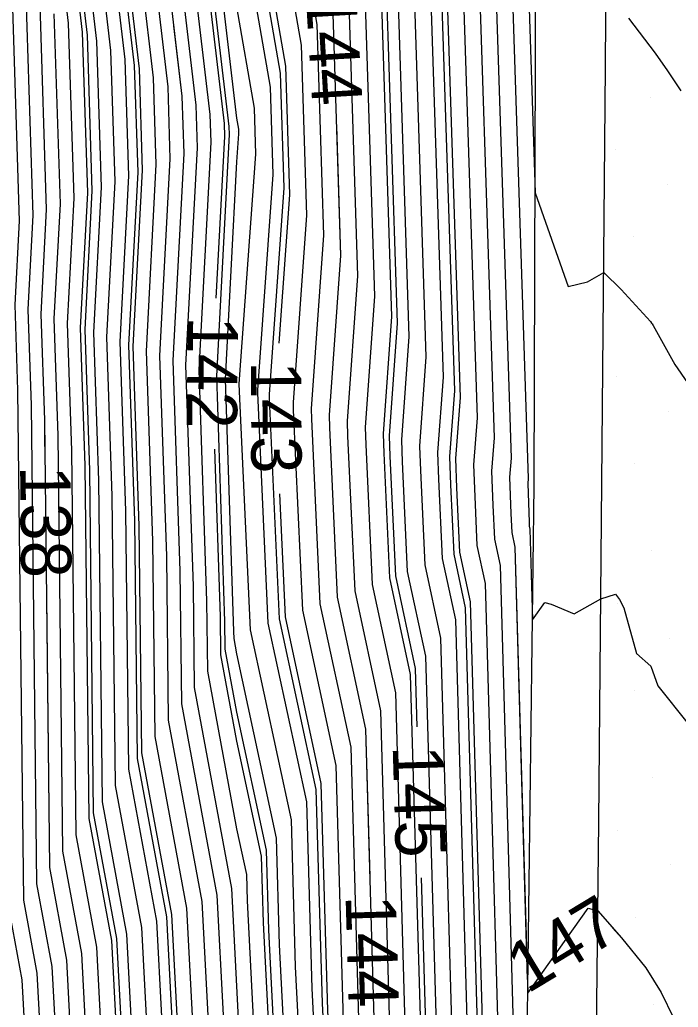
# Model space of a CAD drawing. Extents: x 2354170 to 2357230, y 866100 to 868290.
# Drawn here: x 2355311.35 to 2355337.51, y 867105.21 to 867144.45 of the extents above; entities that cross this region are included whole.
import ezdxf

# ---------------------------------------------------------------- set-up
doc = ezdxf.new("R2010")
doc.units = 0
for name, color, linetype in [('Default', 7, 'Continuous'), ('DTM Contours Major', 7, 'Continuous'), ('DTM Contours Major Text', 7, 'Continuous'), ('DTM Contours Minor', 7, 'Continuous'), ('DTM Contours Minor Text', 7, 'Continuous'), ('Exist DTM QL2 LIDAR Elevation Point', 7, 'Continuous'), ('Exist DTM Scan Elevation Point', 7, 'Continuous'), ('Exist Roads EOP', 7, 'Continuous'), ('PH Exist DTM Breakline', 7, 'Continuous')]:
    doc.layers.add(name, color=color, linetype=linetype)

msp = doc.modelspace()

# ---------------------------------------------------------------- linework, layer by layer
at = {"layer": 'Default'}
for points in [[(2355319.157, 867133.385), (2355319.495, 867139.815), (2355319.479, 867140.332), (2355318.359, 867149.844), (2355319.825, 867159.885), (2355319.814, 867160.228), (2355319.169, 867170.511), (2355319.853, 867180), (2355319.852, 867180.009), (2355319.737, 867189.835), (2355319.719, 867190.348), (2355318.448, 867200.993), (2355317.813, 867209.952), (2355317.605, 867218.359), (2355317.35, 867222.798), (2355317.781, 867230.956), (2355317.499, 867233.02)], [(2355321.656, 867131.6), (2355322.083, 867137.5), (2355321.916, 867142.607), (2355320.582, 867150.314), (2355322.23, 867159.239), (2355322.207, 867160.012), (2355321.643, 867168.613), (2355321.482, 867172.5), (2355322.032, 867181.71), (2355321.948, 867190.011), (2355321.93, 867190.488), (2355320.867, 867199.494), (2355320.149, 867209.768), (2355320.138, 867210.185), (2355319.975, 867216.457), (2355319.889, 867219.953), (2355319.88, 867220.114), (2355319.975, 867221.923), (2355320.35, 867229.798), (2355320.345, 867229.988), (2355320.195, 867231.165)], [(2355312.348, 867127.488), (2355312.337, 867128.535), (2355312.195, 867132.758), (2355312.413, 867136.912), (2355312.153, 867145.05), (2355311.671, 867149.147), (2355312.303, 867153.472), (2355311.723, 867171.046), (2355311.457, 867175.279), (2355311.739, 867179.185), (2355311.718, 867179.774), (2355311.671, 867183.818), (2355311.048, 867201.722), (2355310.528, 867206.076), (2355310.268, 867209.74), (2355310.183, 867213.178), (2355309.373, 867227.297)], [(2355327.491, 867098.287), (2355327.412, 867099.843), (2355326.88, 867118.434), (2355326.054, 867122.272), (2355325.828, 867127.225), (2355325.801, 867128.001), (2355326.138, 867132.667), (2355325.651, 867147.599), (2355324.816, 867152.418), (2355325.847, 867157.999), (2355325.787, 867160.01), (2355325.432, 867165.433), (2355324.904, 867178.153), (2355325.277, 867184.388), (2355325.22, 867190.007), (2355325.174, 867191.277), (2355324.449, 867197.409), (2355324.414, 867197.918)], [(2355327.42, 867185.823), (2355327.186, 867181.921), (2355327.957, 867163.313), (2355328.174, 867160.009), (2355328.259, 867157.172), (2355327.64, 867153.821), (2355328.141, 867150.927), (2355328.842, 867129.445), (2355328.666, 867127.011), (2355328.707, 867125.854), (2355328.823, 867123.301), (2355329.249, 867121.323), (2355329.964, 867096.354), (2355330.029, 867095.073), (2355330.066, 867093.896), (2355330.073, 867093.742), (2355330.12, 867092.652), (2355330.428, 867086.041)], [(2355318.5, 867083.553), (2355318.338, 867087.387), (2355318.094, 867091.884), (2355317.815, 867100.406), (2355317.811, 867100.824), (2355317.39, 867108.89), (2355316.199, 867115.318), (2355316.097, 867124.339), (2355315.858, 867131.465), (2355316.226, 867138.476), (2355316.098, 867142.51), (2355315.273, 867149.522), (2355316.353, 867156.925), (2355316.079, 867165.221), (2355315.61, 867172.711), (2355316.108, 867179.624), (2355316.098, 867179.9), (2355316.059, 867183.238)], [(2355317.692, 867055.498), (2355317.277, 867060.748), (2355316.792, 867067.898), (2355316.641, 867070.696), (2355316.385, 867077.502), (2355316.119, 867083.829), (2355315.545, 867094.423), (2355315.333, 867100.859), (2355315.325, 867101.757), (2355315.007, 867107.856), (2355314.107, 867112.716), (2355313.948, 867126.737), (2355313.765, 867132.204), (2355314.047, 867137.582), (2355313.844, 867143.961), (2355313.215, 867149.308), (2355314.039, 867154.952), (2355314.029, 867155.229)], [(2355331.253, 867155.088), (2355331.825, 867137.57), (2355333.136, 867133.859), (2355333.907, 867134.036), (2355334.552, 867134.414), (2355335.246, 867133.738), (2355336.411, 867132.459), (2355336.456, 867132.399), (2355336.475, 867132.37), (2355336.513, 867132.307), (2355337.385, 867130.751), (2355337.88, 867130.019)], [(2355330.631, 867154.256), (2355331.545, 867126.222), (2355331.531, 867126.022), (2355331.585, 867124.484), (2355331.592, 867124.331), (2355331.617, 867124.212), (2355331.721, 867120.606), (2355332.208, 867121.294), (2355332.461, 867121.23), (2355333.379, 867120.848), (2355334.437, 867121.437), (2355335.015, 867121.627), (2355335.185, 867121.416), (2355335.356, 867121.082), (2355335.861, 867119.262), (2355336.425, 867118.758), (2355336.705, 867117.984), (2355337.905, 867116.466)], [(2355330.008, 867153.424), (2355330.87, 867127.028), (2355330.815, 867126.269), (2355330.865, 867124.827), (2355330.9, 867124.073), (2355331.025, 867123.49), (2355331.533, 867105.763), (2355333.929, 867109.145), (2355334.318, 867109.046), (2355335.256, 867107.967), (2355336.231, 867106.77), (2355336.84, 867105.793), (2355337.321, 867104.793)], [(2355310.547, 867152.588), (2355310.567, 867151.992), (2355310.128, 867148.986), (2355310.463, 867146.139), (2355310.779, 867136.242), (2355310.625, 867133.312), (2355310.725, 867130.333), (2355310.968, 867108.814), (2355311.433, 867106.305), (2355311.597, 867103.156), (2355311.611, 867101.538), (2355311.72, 867098.231), (2355312.79, 867078.493), (2355312.933, 867075.09), (2355313.071, 867071.429), (2355313.383, 867065.635), (2355313.648, 867061.739), (2355314.003, 867057.238), (2355314.087, 867052.767)], [(2355329.386, 867152.592), (2355330.194, 867127.834), (2355330.099, 867126.517), (2355330.146, 867125.169), (2355330.207, 867123.816), (2355330.433, 867122.767), (2355331.239, 867094.61)], [(2355328.763, 867151.759), (2355329.518, 867128.639), (2355329.382, 867126.764), (2355329.426, 867125.512), (2355329.515, 867123.559), (2355329.841, 867122.045), (2355330.601, 867095.482)], [(2355329.295, 866992.621), (2355327.966, 867018.821), (2355327.985, 867022.333), (2355327.959, 867025.814), (2355327.009, 867041.648), (2355326.915, 867045.179), (2355326.444, 867058.776), (2355326.144, 867062.504), (2355325.848, 867066.8), (2355325.666, 867071.49), (2355324.979, 867086.246), (2355324.743, 867091.773), (2355324.74, 867091.845), (2355324.551, 867097.764), (2355324.223, 867104.203), (2355323.919, 867114.822), (2355322.593, 867120.985), (2355322.23, 867128.938), (2355322.22, 867129.237), (2355322.759, 867136.694), (2355322.539, 867143.439), (2355321.287, 867150.664)], [(2355329.989, 866992.364), (2355328.611, 867019.517), (2355328.625, 867022.101), (2355328.606, 867024.663), (2355327.579, 867041.781), (2355327.5, 867044.772), (2355326.989, 867059.514), (2355326.729, 867062.74), (2355326.474, 867066.458), (2355326.315, 867070.517), (2355325.55, 867086.958), (2355325.335, 867091.992), (2355325.331, 867092.073), (2355325.159, 867097.465), (2355324.861, 867103.331), (2355324.511, 867115.545), (2355323.285, 867121.243), (2355322.95, 867128.596), (2355322.936, 867128.99), (2355323.435, 867135.889), (2355323.161, 867144.271), (2355321.993, 867151.015)], [(2355323.803, 867061.558), (2355323.348, 867068.167), (2355323.067, 867075.381), (2355322.694, 867083.4), (2355322.374, 867090.898), (2355322.372, 867090.934), (2355322.116, 867098.96), (2355321.672, 867107.692), (2355321.55, 867111.933), (2355319.975, 867119.255), (2355319.861, 867119.87), (2355319.858, 867120.142), (2355319.522, 867130.172), (2355319.975, 867138.805), (2355320.055, 867139.916), (2355320.049, 867140.111), (2355319.975, 867140.539), (2355318.874, 867149.898)], [(2355327.518, 867150.095), (2355328.166, 867130.25), (2355327.95, 867127.259), (2355327.987, 867126.197), (2355328.131, 867123.044), (2355328.656, 867120.6), (2355329.326, 867097.226), (2355329.42, 867095.372), (2355329.475, 867093.668), (2355329.481, 867093.523), (2355329.549, 867091.94), (2355330.627, 867068.771), (2355331.377, 867068.821), (2355331.512, 867067.859), (2355331.779, 867066.632)], [(2355321.516, 867011.861), (2355321.583, 867024.647), (2355321.488, 867037.321), (2355321.308, 867040.321), (2355321.071, 867049.248), (2355320.996, 867051.395), (2355320.291, 867060.139), (2355319.975, 867064.738), (2355319.633, 867069.784), (2355319.616, 867070.085), (2355319.262, 867079.513), (2355318.893, 867088.277), (2355318.732, 867091.249), (2355318.435, 867100.293), (2355318.432, 867100.591), (2355317.985, 867109.148), (2355316.722, 867115.968), (2355316.635, 867123.739), (2355316.382, 867131.28), (2355316.771, 867138.699), (2355316.661, 867142.147), (2355315.787, 867149.576)], [(2355316.301, 867149.63), (2355317.225, 867141.784), (2355317.316, 867138.922), (2355316.905, 867131.096), (2355317.172, 867123.14), (2355317.245, 867116.618), (2355318.581, 867109.407), (2355319.054, 867100.358), (2355319.055, 867100.18), (2355319.369, 867090.615), (2355319.448, 867089.166), (2355319.837, 867079.915), (2355319.975, 867076.251), (2355320.223, 867069.876), (2355320.876, 867060.375), (2355321.541, 867052.133), (2355321.655, 867048.841), (2355321.878, 867040.454), (2355322.135, 867036.17), (2355322.223, 867024.415), (2355322.161, 867012.557)], [(2355323.451, 867013.949), (2355323.503, 867023.952), (2355323.429, 867033.869), (2355323.018, 867040.719), (2355322.824, 867048.027), (2355322.631, 867053.609), (2355322.047, 867060.848), (2355321.473, 867069.192), (2355321.119, 867078.299), (2355320.981, 867081.264), (2355320.597, 867090.241), (2355320.596, 867090.251), (2355320.29, 867099.857), (2355319.975, 867106.044), (2355319.772, 867109.924), (2355318.292, 867117.919), (2355318.246, 867121.941), (2355317.952, 867130.726), (2355318.406, 867139.369), (2355318.352, 867141.058), (2355317.33, 867149.737)], [(2355324.096, 867014.645), (2355324.143, 867023.721), (2355324.076, 867032.718), (2355323.588, 867040.852), (2355323.409, 867047.62), (2355323.176, 867054.347), (2355322.632, 867061.085), (2355322.098, 867068.85), (2355321.768, 867077.326), (2355321.552, 867081.976), (2355321.189, 867090.46), (2355321.188, 867090.479), (2355320.898, 867099.558), (2355320.396, 867109.436), (2355320.366, 867110.489), (2355319.975, 867112.305), (2355318.815, 867118.57), (2355318.784, 867121.341), (2355318.475, 867130.541), (2355318.95, 867139.592), (2355318.915, 867140.695), (2355317.845, 867149.79)], [(2355317.645, 867007.686), (2355317.741, 867026.035), (2355317.656, 867037.389), (2355317.638, 867038.357), (2355317.418, 867045.644), (2355317.275, 867053.278), (2355316.672, 867060.913), (2355316.224, 867067.521), (2355316.046, 867070.818), (2355315.81, 867077.1), (2355315.564, 867082.94), (2355314.907, 867095.057), (2355314.713, 867100.972), (2355314.704, 867101.99), (2355314.411, 867107.597), (2355313.583, 867112.066), (2355313.411, 867127.336), (2355313.242, 867132.389), (2355313.503, 867137.359), (2355313.28, 867144.324), (2355312.7, 867149.254)], [(2355318.935, 867009.078), (2355319.022, 867025.572), (2355318.923, 867038.821), (2355318.914, 867039.26), (2355318.658, 867047.761), (2355318.584, 867051.694), (2355317.882, 867060.583), (2355317.36, 867068.275), (2355317.236, 867070.574), (2355316.961, 867077.905), (2355316.674, 867084.719), (2355316.182, 867093.788), (2355315.954, 867100.746), (2355315.947, 867101.523), (2355315.603, 867108.114), (2355314.63, 867113.367), (2355314.486, 867126.137), (2355314.288, 867132.019), (2355314.592, 867137.806), (2355314.407, 867143.598), (2355313.729, 867149.362)], [(2355319.58, 867009.774), (2355319.662, 867025.341), (2355319.556, 867039.537), (2355319.552, 867039.712), (2355319.278, 867048.82), (2355319.239, 867050.902), (2355318.487, 867060.418), (2355317.928, 867068.652), (2355317.831, 867070.452), (2355317.536, 867078.307), (2355317.229, 867085.608), (2355316.82, 867093.153), (2355316.574, 867100.632), (2355316.568, 867101.29), (2355316.198, 867108.373), (2355315.153, 867114.017), (2355315.023, 867125.538), (2355314.812, 867131.834), (2355315.137, 867138.029), (2355314.971, 867143.235), (2355314.244, 867149.415)], [(2355320.225, 867010.47), (2355320.302, 867025.109), (2355320.194, 867039.623), (2355320.168, 867040.056), (2355319.975, 867047.306), (2355319.897, 867049.879), (2355319.893, 867050.11), (2355319.092, 867060.252), (2355318.496, 867069.03), (2355318.426, 867070.329), (2355318.111, 867078.709), (2355317.783, 867086.498), (2355317.457, 867092.519), (2355317.194, 867100.519), (2355317.189, 867101.057), (2355316.794, 867108.631), (2355315.676, 867114.667), (2355315.56, 867124.938), (2355315.335, 867131.65), (2355315.682, 867138.252), (2355315.534, 867142.872), (2355314.758, 867149.469)], [(2355319.975, 867149.39), (2355321.294, 867141.775), (2355321.407, 867138.305), (2355320.787, 867129.732), (2355320.791, 867129.624), (2355321.209, 867120.471), (2355322.735, 867113.378), (2355322.947, 867105.948), (2355323.333, 867098.362), (2355323.556, 867091.39), (2355323.558, 867091.335), (2355323.837, 867084.823), (2355324.367, 867073.435), (2355324.598, 867067.484), (2355324.973, 867062.031), (2355325.355, 867057.3), (2355325.746, 867045.993), (2355325.869, 867041.383), (2355326.664, 867028.115), (2355326.704, 867022.796), (2355326.676, 867017.429), (2355327.908, 866993.135)], [(2355326.896, 867149.263), (2355327.49, 867131.056), (2355327.233, 867127.506), (2355327.267, 867126.54), (2355327.439, 867122.787), (2355328.064, 867119.878), (2355328.688, 867098.098), (2355328.811, 867095.671), (2355328.883, 867093.44), (2355328.889, 867093.305), (2355328.978, 867091.228), (2355330.213, 867064.68)], [(2355326.273, 867148.431), (2355326.814, 867131.861), (2355326.517, 867127.753), (2355326.548, 867126.882), (2355326.746, 867122.529), (2355327.472, 867119.156), (2355328.05, 867098.97), (2355328.203, 867095.97), (2355328.291, 867093.212), (2355328.297, 867093.086), (2355328.406, 867090.517), (2355329.563, 867065.653)], [(2355328.349, 867065.433), (2355328.264, 867067.598), (2355327.264, 867089.093), (2355327.112, 867092.648), (2355327.107, 867092.757), (2355326.985, 867096.568), (2355326.774, 867100.715), (2355326.288, 867117.711), (2355325.362, 867122.015), (2355325.109, 867127.568), (2355325.085, 867128.248), (2355325.463, 867133.472), (2355325.029, 867146.767)], [(2355311.026, 867145.776), (2355311.324, 867136.466), (2355311.148, 867133.127), (2355311.262, 867129.734), (2355311.491, 867109.464), (2355312.028, 867106.563), (2355312.218, 867102.922), (2355312.232, 867101.425), (2355312.358, 867097.596), (2355313.345, 867079.382), (2355313.509, 867075.492), (2355313.666, 867071.307), (2355313.952, 867066.012), (2355314.253, 867061.574), (2355314.658, 867056.446), (2355314.94, 867041.41), (2355315.086, 867036.55), (2355315.124, 867034.525), (2355315.181, 867026.961), (2355315.065, 867004.902)], [(2355330.311, 867012.842), (2355329.901, 867020.909), (2355329.905, 867021.639), (2355329.9, 867022.362), (2355328.719, 867042.046), (2355328.669, 867043.958), (2355328.079, 867060.99), (2355327.9, 867063.213), (2355327.724, 867065.775), (2355327.615, 867068.571), (2355326.693, 867088.382), (2355326.52, 867092.429), (2355326.515, 867092.529), (2355326.377, 867096.867), (2355326.137, 867101.587), (2355325.696, 867116.989), (2355324.67, 867121.757), (2355324.389, 867127.91), (2355324.368, 867128.495), (2355324.787, 867134.278), (2355324.406, 867145.935)], [(2355311.59, 867145.413), (2355311.868, 867136.689), (2355311.672, 867132.943), (2355311.799, 867129.134), (2355312.014, 867110.115), (2355312.624, 867106.822), (2355312.84, 867102.689), (2355312.852, 867101.312), (2355312.995, 867096.961), (2355313.9, 867080.271), (2355314.084, 867075.894), (2355314.261, 867071.185), (2355314.52, 867066.389), (2355314.858, 867061.409), (2355315.312, 867055.654), (2355315.559, 867042.469), (2355315.724, 867037.002), (2355315.757, 867035.241), (2355315.821, 867026.729), (2355315.71, 867005.598)], [(2355327.215, 866993.392), (2355326.031, 867016.733), (2355326.064, 867023.027), (2355326.017, 867029.266), (2355325.299, 867041.25), (2355325.162, 867046.4), (2355324.81, 867056.562), (2355324.388, 867061.794), (2355323.973, 867067.825), (2355323.717, 867074.408), (2355323.266, 867084.111), (2355322.966, 867091.117), (2355322.964, 867091.162), (2355322.725, 867098.661), (2355322.31, 867106.82), (2355322.142, 867112.655), (2355320.517, 867120.213), (2355320.071, 867129.966), (2355320.071, 867129.979), (2355320.731, 867139.111), (2355320.672, 867140.943), (2355319.975, 867144.964)], [(2355317, 867006.99), (2355317.101, 867026.266), (2355317.023, 867036.673), (2355317, 867037.905), (2355316.799, 867044.586), (2355316.621, 867054.07), (2355316.067, 867061.078), (2355315.656, 867067.144), (2355315.451, 867070.94), (2355315.235, 867076.698), (2355315.009, 867082.05), (2355314.27, 867095.692), (2355314.093, 867101.085), (2355314.082, 867102.223), (2355313.815, 867107.339), (2355313.06, 867111.415), (2355312.874, 867127.936), (2355312.718, 867132.573), (2355312.958, 867137.136), (2355312.717, 867144.687)], [(2355335.543, 867144.521), (2355336.593, 867143.127), (2355337.09, 867142.419), (2355337.624, 867141.624)], [(2355317.46, 867144.211), (2355317.788, 867141.421), (2355317.861, 867139.145), (2355317.428, 867130.911), (2355317.709, 867122.54), (2355317.769, 867117.269), (2355319.177, 867109.665), (2355319.675, 867100.124), (2355319.675, 867100.066), (2355319.975, 867090.946), (2355320.005, 867090.023), (2355320.005, 867090.023), (2355320.409, 867080.553), (2355320.469, 867079.272), (2355320.848, 867069.534), (2355321.462, 867060.612), (2355322.086, 867052.871), (2355322.24, 867048.434), (2355322.345, 867044.464)], [(2355328.236, 867040.46), (2355328.149, 867041.914), (2355328.084, 867044.365), (2355327.534, 867060.252), (2355327.314, 867062.977), (2355327.099, 867066.117), (2355326.965, 867069.544), (2355326.122, 867087.67), (2355325.927, 867092.211), (2355325.923, 867092.301), (2355325.768, 867097.166), (2355325.499, 867102.459), (2355325.103, 867116.267), (2355323.978, 867121.5), (2355323.669, 867128.253), (2355323.652, 867128.742), (2355324.111, 867135.083), (2355323.942, 867140.243)], [(2355324.752, 867027.657), (2355324.723, 867031.568), (2355324.158, 867040.985), (2355323.993, 867047.213), (2355323.72, 867055.086), (2355323.217, 867061.321), (2355322.723, 867068.509), (2355322.418, 867076.353), (2355322.123, 867082.688), (2355321.781, 867090.679), (2355321.78, 867090.706), (2355321.507, 867099.259), (2355321.034, 867108.564), (2355320.958, 867111.211), (2355319.975, 867115.78), (2355319.338, 867119.22), (2355319.321, 867120.742), (2355319.098, 867127.391)], [(2355327.32, 867025.867), (2355327.311, 867026.965), (2355326.439, 867041.516), (2355326.331, 867045.586), (2355325.9, 867058.038), (2355325.559, 867062.267), (2355325.223, 867067.142), (2355325.016, 867072.462), (2355324.408, 867085.535), (2355324.151, 867091.554), (2355324.148, 867091.618), (2355323.942, 867098.063), (2355323.585, 867105.075), (2355323.327, 867114.1), (2355321.901, 867120.728), (2355321.678, 867125.61)], [(2355316.436, 867021.635), (2355316.461, 867026.498), (2355316.39, 867035.957), (2355316.362, 867037.453), (2355316.179, 867043.527), (2355315.967, 867054.862), (2355315.462, 867061.244), (2355315.088, 867066.766), (2355314.856, 867071.062), (2355314.659, 867076.296), (2355314.455, 867081.161), (2355313.632, 867096.327), (2355313.472, 867101.198), (2355313.461, 867102.456), (2355313.22, 867107.08), (2355312.537, 867110.765), (2355312.416, 867121.488)]]:
    msp.add_lwpolyline(points, dxfattribs=at)
at = {"layer": 'DTM Contours Major'}
for points in [[(2355327.144, 867116.348), (2355327.077, 867118.674), (2355326.285, 867122.358), (2355326.068, 867127.111), (2355326.04, 867127.918), (2355326.364, 867132.398), (2355325.859, 867147.877), (2355325.052, 867152.535), (2355326.048, 867157.93), (2355325.986, 867160.01), (2355325.642, 867165.256), (2355325.095, 867178.467), (2355325.457, 867184.536), (2355325.402, 867190.007), (2355325.354, 867191.321), (2355324.648, 867197.293), (2355324.172, 867204.107), (2355323.917, 867214.165), (2355323.869, 867215.979)], [(2355319.006, 867067.355), (2355318.875, 867069.281), (2355318.823, 867070.248), (2355318.495, 867078.977), (2355318.153, 867087.091), (2355317.882, 867092.096), (2355317.608, 867100.444), (2355317.604, 867100.902), (2355317.191, 867108.804), (2355316.025, 867115.101), (2355315.918, 867124.539), (2355315.684, 867131.527), (2355316.045, 867138.401), (2355315.91, 867142.631), (2355315.101, 867149.505), (2355316.16, 867156.76), (2355315.872, 867165.498), (2355315.774, 867167.058)], [(2355336.303, 867011.694), (2355335.572, 867012.562), (2355335.333, 867012.899), (2355333.629, 867015.18), (2355333.468, 867015.316), (2355333.291, 867016.872), (2355332.671, 867022.273), (2355332.307, 867025.754), (2355332.058, 867028.245), (2355330.594, 867033.279), (2355330.05, 867042.356), (2355330.032, 867043.008), (2355329.35, 867062.713), (2355329.265, 867063.765), (2355329.182, 867064.978), (2355329.13, 867066.301), (2355328.026, 867090.042), (2355327.902, 867092.94), (2355327.896, 867093.06), (2355327.797, 867096.169), (2355327.625, 867099.552), (2355327.316, 867110.35)]]:
    msp.add_lwpolyline(points, dxfattribs=at)
at = {"layer": 'DTM Contours Minor'}
for points in [[(2355330.008, 867153.424), (2355330.87, 867127.028), (2355330.815, 867126.269), (2355330.865, 867124.827), (2355330.9, 867124.073), (2355331.025, 867123.49), (2355331.517, 867106.317)], [(2355327.933, 867150.65), (2355328.617, 867129.713), (2355328.427, 867127.094), (2355328.467, 867125.969), (2355328.592, 867123.216), (2355329.051, 867121.082), (2355329.751, 867096.645), (2355329.826, 867095.173), (2355329.869, 867093.82), (2355329.876, 867093.669), (2355329.93, 867092.415), (2355330.784, 867074.054), (2355332.412, 867074.164), (2355332.705, 867072.075), (2355333.285, 867069.41), (2355333.878, 867066.646)], [(2355329.196, 866977.019), (2355328.448, 866990.947), (2355328.371, 866992.964), (2355327.106, 867017.893), (2355327.131, 867022.641), (2355327.096, 867027.348), (2355326.249, 867041.471), (2355326.136, 867045.721), (2355325.718, 867057.792), (2355325.363, 867062.188), (2355325.015, 867067.256), (2355324.8, 867072.787), (2355324.218, 867085.297), (2355323.953, 867091.481), (2355323.95, 867091.542), (2355323.739, 867098.163), (2355323.373, 867105.366), (2355323.129, 867113.859), (2355321.67, 867120.642), (2355321.271, 867129.395), (2355321.265, 867129.567), (2355321.858, 867137.768), (2355321.709, 867142.33), (2355320.346, 867150.197)], [(2355316.816, 867149.683), (2355317.788, 867141.421), (2355317.861, 867139.145), (2355317.428, 867130.911), (2355317.709, 867122.54), (2355317.769, 867117.269), (2355319.177, 867109.665), (2355319.675, 867100.124), (2355319.675, 867100.066), (2355319.975, 867090.946), (2355320.005, 867090.023), (2355320.005, 867090.023), (2355320.409, 867080.553), (2355320.469, 867079.272), (2355320.848, 867069.534), (2355321.462, 867060.612), (2355322.086, 867052.871), (2355322.24, 867048.434), (2355322.448, 867040.587), (2355322.782, 867035.02), (2355322.863, 867024.184), (2355322.806, 867013.253)], [(2355321.488, 867103.524), (2355321.246, 867108.273), (2355321.155, 867111.452), (2355319.975, 867116.939), (2355319.512, 867119.437), (2355319.5, 867120.542), (2355319.173, 867130.295), (2355319.677, 867139.89), (2355319.666, 867140.211), (2355318.531, 867149.862)], [(2355318.558, 867018.584), (2355318.595, 867025.727), (2355318.501, 867038.343), (2355318.489, 867038.959), (2355318.245, 867047.056), (2355318.148, 867052.222), (2355317.479, 867060.693), (2355316.982, 867068.024), (2355316.84, 867070.655), (2355316.577, 867077.637), (2355316.304, 867084.126), (2355315.757, 867094.211), (2355315.54, 867100.821), (2355315.532, 867101.679), (2355315.205, 867107.942), (2355314.281, 867112.933), (2355314.127, 867126.537), (2355313.94, 867132.142), (2355314.229, 867137.657), (2355314.032, 867143.84), (2355313.386, 867149.326)], [(2355314.761, 867073.589), (2355314.659, 867076.296), (2355314.455, 867081.161), (2355313.632, 867096.327), (2355313.472, 867101.198), (2355313.461, 867102.456), (2355313.22, 867107.08), (2355312.537, 867110.765), (2355312.337, 867128.535), (2355312.195, 867132.758), (2355312.413, 867136.912), (2355312.153, 867145.05)], [(2355325.272, 867110.392), (2355325.103, 867116.267), (2355323.978, 867121.5), (2355323.669, 867128.253), (2355323.652, 867128.742), (2355324.111, 867135.083), (2355323.784, 867145.103)], [(2355334.908, 867108.367), (2355335.256, 867107.967), (2355336.231, 867106.77), (2355336.84, 867105.793), (2355337.321, 867104.793)]]:
    msp.add_lwpolyline(points, dxfattribs=at)
at = {"layer": 'Exist DTM QL2 LIDAR Elevation Point'}
for p, q in [((2355319.975, 867140.012), (2355319.975, 867140.012)), ((2355319.975, 867130.012), (2355319.975, 867130.012)), ((2355319.975, 867120.012), (2355319.975, 867120.012)), ((2355319.975, 867110.012), (2355319.975, 867110.012))]:
    msp.add_line(p, q, dxfattribs=at)
at = {"layer": 'Exist DTM Scan Elevation Point'}
for p, q in [((2355336.399, 867141.375), (2355336.399, 867141.375)), ((2355335.02, 867139.29), (2355335.02, 867139.29)), ((2355337.105, 867137.91), (2355337.105, 867137.91)), ((2355335.726, 867135.825), (2355335.726, 867135.825)), ((2355336.431, 867132.361), (2355336.431, 867132.361)), ((2355335.052, 867130.276), (2355335.052, 867130.276)), ((2355337.137, 867128.896), (2355337.137, 867128.896)), ((2355335.757, 867126.811), (2355335.757, 867126.811)), ((2355336.463, 867123.347), (2355336.463, 867123.347)), ((2355335.083, 867121.262), (2355335.083, 867121.262)), ((2355337.168, 867119.883), (2355337.168, 867119.883)), ((2355335.789, 867117.798), (2355335.789, 867117.798)), ((2355336.494, 867114.333), (2355336.494, 867114.333)), ((2355335.115, 867112.248), (2355335.115, 867112.248)), ((2355337.2, 867110.869), (2355337.2, 867110.869)), ((2355335.821, 867108.784), (2355335.821, 867108.784)), ((2355336.526, 867105.319), (2355336.526, 867105.319))]:
    msp.add_line(p, q, dxfattribs=at)
at = {"layer": 'Exist Roads EOP'}
msp.add_lwpolyline([(2355333.438, 867010.578), (2355333.476, 867016.578), (2355333.515, 867022.578), (2355333.555, 867028.577), (2355333.597, 867034.577), (2355333.642, 867040.577), (2355333.69, 867046.577), (2355333.743, 867052.577), (2355333.799, 867058.576), (2355333.857, 867064.576), (2355333.918, 867070.576), (2355333.979, 867076.575), (2355334.042, 867082.575), (2355334.106, 867088.575), (2355334.169, 867094.574), (2355334.232, 867100.574), (2355334.293, 867106.574), (2355334.353, 867112.574), (2355334.411, 867118.573), (2355334.466, 867124.573), (2355334.519, 867130.573), (2355334.57, 867136.573), (2355334.619, 867142.572), (2355334.665, 867148.572)], dxfattribs=at)
at = {"layer": 'PH Exist DTM Breakline'}
msp.add_lwpolyline([(2355330.739, 867042.516), (2355330.493, 867064.261), (2355331.389, 867094.405), (2355331.788, 867125.933), (2355331.895, 867160.008)], dxfattribs=at)

# ---------------------------------------------------------------- texts
at = {"layer": 'Default'}
for s, rotation, p in [('144', 273.3747, (2355322.712, 867145.454)), ('142', 269.4305, (2355318.023, 867132.675)), ('143', 270.2071, (2355320.533, 867130.879)), ('138', 270.6467, (2355311.357, 867126.721))]:
    msp.add_text(s, height=2, rotation=rotation, dxfattribs=at).set_placement(p)
at = {"layer": 'DTM Contours Major Text'}
msp.add_text('145', height=2, rotation=271.6402, dxfattribs=at).set_placement((2355326.165, 867115.595))
at = {"layer": 'DTM Contours Minor Text'}
for s, rotation, p in [('144', 271.6402, (2355324.293, 867109.639)), ('147', 31.1515, (2355331.517, 867105.727))]:
    msp.add_text(s, height=2, rotation=rotation, dxfattribs=at).set_placement(p)

doc.saveas('drawing.dxf')
